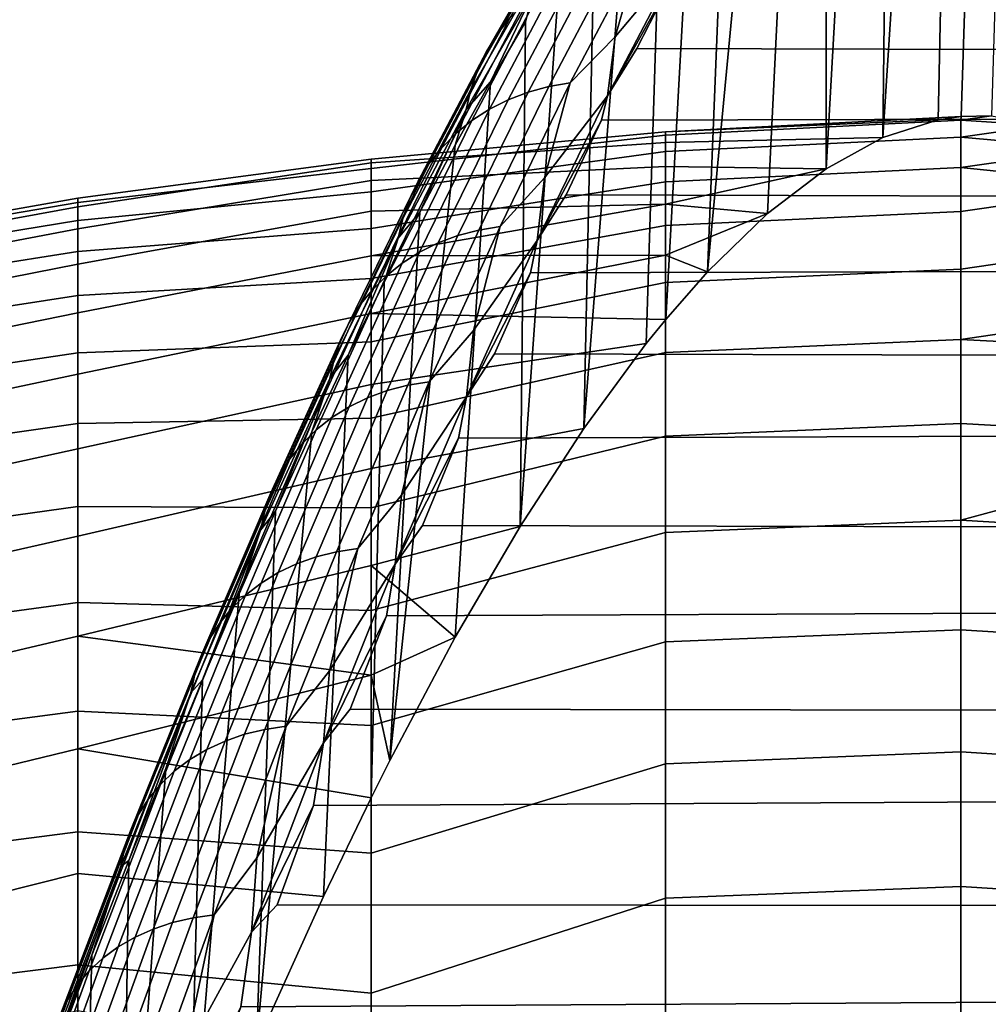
# Model space of a CAD drawing. Header units: metres. Extents: x -29 to 117, y -464 to 29.
# Tile 320 of 362: x 66.41 to 69.79, y 22.39 to 25.82. Entities that reach past the tile are written whole.
import ezdxf

# ---------------------------------------------------------------- set-up
doc = ezdxf.new("R2010")
doc.units = ezdxf.units.M
doc.layers.add('solid_24_501_056_XXX', color=7, linetype='CONTINUOUS')

msp = doc.modelspace()

# ---------------------------------------------------------------- linework, layer by layer
at = {"layer": 'solid_24_501_056_XXX'}
for points in [[(69.862976, 27.534876, 53.000233), (69.800903, 25.487982, 51.648155), (69.695587, 25.485905, 52.266582), (69.760704, 27.505011, 53.577354)], [(69.760704, 27.505011, 53.577354), (69.695587, 25.485905, 52.266582), (69.614876, 25.474094, 52.731918), (69.656746, 27.462999, 54.154263)], [(69.656746, 27.462999, 54.154263), (69.614876, 25.474094, 52.731918), (69.422424, 25.412592, 53.81353), (69.551216, 27.408834, 54.730183)], [(69.525635, 27.462601, 54.948994), (69.551216, 27.408834, 54.730183), (69.422424, 25.412592, 53.81353), (69.444191, 27.342499, 55.304733)], [(69.444191, 27.342499, 55.304733), (69.422424, 25.412592, 53.81353), (69.224106, 25.303555, 54.889778), (69.335533, 27.263975, 55.878651)], [(69.225365, 27.173317, 56.451283), (69.335533, 27.263975, 55.878651), (69.224106, 25.303555, 54.889778)], [(69.225365, 27.173317, 56.451283), (69.224106, 25.303555, 54.889778), (69.020149, 25.147203, 55.959557), (69.113831, 27.070581, 57.021835)], [(69.113831, 27.070581, 57.021835), (69.020149, 25.147203, 55.959557), (68.811066, 24.943834, 57.020073), (69.000977, 26.955769, 57.59)], [(68.886681, 26.828806, 58.156487), (69.000977, 26.955769, 57.59), (68.811066, 24.943834, 57.020073)], [(68.886681, 26.828806, 58.156487), (68.811066, 24.943834, 57.020073), (68.664764, 24.777279, 57.741768), (68.771072, 26.689816, 58.720596)], [(68.771072, 26.689816, 58.720596), (68.664764, 24.777279, 57.741768), (68.597168, 24.693857, 58.069813), (68.654305, 26.53894, 59.281544)], [(68.654305, 26.53894, 59.281544), (68.597168, 24.693857, 58.069813), (68.378906, 24.397692, 59.106483), (68.53643, 26.376202, 59.839092)], [(68.417305, 26.201468, 60.393906), (68.53643, 26.376202, 59.839092), (68.378906, 24.397692, 59.106483)], [(68.314552, 26.18647, 61.567211), (68.078201, 25.774426, 62.613186), (68.122787, 25.830963, 62.647015), (68.359703, 26.243975, 61.598583)], [(68.703979, 26.021523, 62.993404), (68.731956, 26.213516, 62.513966), (68.574516, 26.062944, 62.84745), (68.488541, 25.764091, 63.57016)], [(68.275932, 26.124496, 61.535633), (68.040169, 25.713472, 62.579018), (68.078201, 25.774426, 62.613186), (68.314552, 26.18647, 61.567211)], [(68.417305, 26.201468, 60.393906), (68.378906, 24.397692, 59.106483), (68.156708, 24.056023, 60.128147), (68.297089, 26.014927, 60.945263)], [(68.244225, 26.05867, 61.504166), (68.009064, 25.64871, 62.544849), (68.040169, 25.713472, 62.579018), (68.275932, 26.124496, 61.535633)], [(68.219734, 25.989637, 61.473118), (67.985207, 25.580774, 62.511017), (68.009064, 25.64871, 62.544849), (68.244225, 26.05867, 61.504166)], [(68.426651, 26.02969, 62.79966), (68.184708, 25.570795, 63.83923), (68.257172, 25.590475, 63.865513), (68.499382, 26.049887, 62.824772)], [(68.499382, 26.049887, 62.824772), (68.257172, 25.590475, 63.865513), (68.332085, 25.60313, 63.889103), (68.574516, 26.062944, 62.84745)], [(68.574516, 26.062944, 62.84745), (68.332085, 25.60313, 63.889103), (68.488541, 25.764091, 63.57016)], [(115.541519, 25.587358, 63.969894), (115.443054, 26.049997, 62.926033), (68.686119, 25.962095, 63.133389), (68.563835, 25.723642, 63.674004)], [(68.357018, 26.002556, 62.772366), (68.11541, 25.544287, 63.810516), (68.184708, 25.570795, 63.83923), (68.426651, 26.02969, 62.79966)], [(68.202705, 25.918083, 61.442795), (68.297089, 26.014927, 60.945263), (68.156708, 24.056023, 60.128147), (68.175941, 25.81679, 61.492363)], [(68.461586, 25.558029, 64.031754), (68.686119, 25.962095, 63.133389), (68.703979, 26.021523, 62.993404)], [(68.461586, 25.558029, 64.031754), (68.703979, 26.021523, 62.993404), (68.488541, 25.764091, 63.57016)], [(68.202705, 25.918083, 61.442795), (67.968819, 25.51034, 62.477856), (67.985207, 25.580774, 62.511017), (68.219734, 25.989637, 61.473118)], [(68.291191, 25.96875, 62.743156), (68.049965, 25.511211, 63.779652), (68.11541, 25.544287, 63.810516), (68.357018, 26.002556, 62.772366)], [(68.22982, 25.928608, 62.712322), (67.989029, 25.471895, 63.746948), (68.049965, 25.511211, 63.779652), (68.291191, 25.96875, 62.743156)], [(68.461586, 25.558029, 64.031754), (68.563835, 25.723642, 63.674004), (68.686119, 25.962095, 63.133389)], [(68.1735, 25.882528, 62.680168), (67.933189, 25.426729, 63.712723), (67.989029, 25.471895, 63.746948), (68.22982, 25.928608, 62.712322)], [(68.202705, 25.918083, 61.442795), (68.053886, 25.607063, 62.035069), (67.968819, 25.51034, 62.477856)], [(68.202705, 25.918083, 61.442795), (68.175941, 25.81679, 61.492363), (68.053886, 25.607063, 62.035069)], [(68.122787, 25.830963, 62.647015), (67.883003, 25.37616, 63.677315), (67.933189, 25.426729, 63.712723), (68.1735, 25.882528, 62.680168)], [(68.078201, 25.774426, 62.613186), (67.838974, 25.320684, 63.641079), (67.883003, 25.37616, 63.677315), (68.122787, 25.830963, 62.647015)], [(68.175941, 25.81679, 61.492363), (68.156708, 24.056023, 60.128147), (67.930939, 23.669304, 61.133041), (68.053886, 25.607063, 62.035069)], [(68.040169, 25.713472, 62.579018), (67.801537, 25.260855, 63.60437), (67.838974, 25.320684, 63.641079), (68.078201, 25.774426, 62.613186)], [(68.461586, 25.558029, 64.031754), (68.488541, 25.764091, 63.57016), (68.332085, 25.60313, 63.889103), (68.242439, 25.272345, 64.606651)], [(68.009064, 25.64871, 62.544849), (67.771049, 25.19726, 63.567551), (67.801537, 25.260855, 63.60437), (68.040169, 25.713472, 62.579018)], [(68.461586, 25.558029, 64.031754), (68.44091, 25.473871, 64.209656), (115.541519, 25.587358, 63.969894), (68.563835, 25.723642, 63.674004)], [(67.985207, 25.580774, 62.511017), (67.747826, 25.130531, 63.530983), (67.771049, 25.19726, 63.567551), (68.009064, 25.64871, 62.544849)], [(68.053886, 25.607063, 62.035069), (67.930939, 23.669304, 61.133041), (67.702148, 23.238573, 62.118824), (67.930809, 25.385578, 62.573963)], [(67.968819, 25.51034, 62.477856), (68.053886, 25.607063, 62.035069), (67.930809, 25.385578, 62.573963)], [(68.257172, 25.590475, 63.865513), (68.012436, 25.089687, 64.886353), (68.087143, 25.101906, 64.910835), (68.332085, 25.60313, 63.889103)], [(68.332085, 25.60313, 63.889103), (68.087143, 25.101906, 64.910835), (68.242439, 25.272345, 64.606651)], [(67.968819, 25.51034, 62.477856), (67.732094, 25.061327, 63.495037), (67.747826, 25.130531, 63.530983), (67.985207, 25.580774, 62.511017)], [(68.11541, 25.544287, 63.810516), (67.871284, 25.044743, 64.828827), (67.940247, 25.07057, 64.858925), (68.184708, 25.570795, 63.83923)], [(68.184708, 25.570795, 63.83923), (67.940247, 25.07057, 64.858925), (68.012436, 25.089687, 64.886353), (68.257172, 25.590475, 63.865513)], [(115.6269, 25.08449, 64.991165), (115.541519, 25.587358, 63.969894), (68.44091, 25.473871, 64.209656), (68.317291, 25.212875, 64.740105)], [(68.049965, 25.511211, 63.779652), (67.806229, 25.012463, 64.796341), (67.871284, 25.044743, 64.828827), (68.11541, 25.544287, 63.810516)], [(68.216728, 25.053354, 65.050095), (68.44091, 25.473871, 64.209656), (68.461586, 25.558029, 64.031754)], [(68.216728, 25.053354, 65.050095), (68.461586, 25.558029, 64.031754), (68.242439, 25.272345, 64.606651)], [(67.968819, 25.51034, 62.477856), (67.806854, 25.152613, 63.108326), (67.732094, 25.061327, 63.495037)], [(67.989029, 25.471895, 63.746948), (67.745728, 24.974047, 64.761803), (67.806229, 25.012463, 64.796341), (68.049965, 25.511211, 63.779652)], [(67.968819, 25.51034, 62.477856), (67.930809, 25.385578, 62.573963), (67.806854, 25.152613, 63.108326)], [(67.933189, 25.426729, 63.712723), (67.690376, 24.929876, 64.725548), (67.745728, 24.974047, 64.761803), (67.989029, 25.471895, 63.746948)], [(68.216728, 25.053354, 65.050095), (68.317291, 25.212875, 64.740105), (68.44091, 25.473871, 64.209656)], [(69.69474, 25.473728, 51.168877), (68.664307, 25.421457, 51.206463), (68.664307, 25.432026, 52.303841), (69.695587, 25.485905, 52.266582)], [(69.614876, 25.474094, 52.731918), (69.695587, 25.485905, 52.266582), (68.664307, 25.432026, 52.303841)], [(69.422424, 25.412592, 53.81353), (69.614876, 25.474094, 52.731918), (68.664307, 25.432026, 52.303841), (68.664307, 25.395243, 53.400654)], [(69.69474, 25.414301, 50.072594), (68.664307, 25.363562, 50.110561), (68.664307, 25.421457, 51.206463), (69.69474, 25.473728, 51.168877)], [(69.800903, 25.487982, 51.648155), (69.69474, 25.473728, 51.168877), (69.695587, 25.485905, 52.266582)], [(69.800903, 25.487982, 51.648155), (69.98037, 25.454151, 50.563019), (69.69474, 25.473728, 51.168877)], [(69.98037, 25.454151, 50.563019), (69.69474, 25.414301, 50.072594), (69.69474, 25.473728, 51.168877)], [(68.664307, 25.432026, 52.303841), (68.664307, 25.421457, 51.206463), (67.636871, 25.3041, 50.67524), (67.636871, 25.3377, 51.768684)], [(68.664307, 25.395243, 53.400654), (68.664307, 25.432026, 52.303841), (67.636871, 25.3377, 51.768684), (67.636871, 25.32407, 52.86256)], [(67.883003, 25.37616, 63.677315), (67.640724, 24.880388, 64.687935), (67.690376, 24.929876, 64.725548), (67.933189, 25.426729, 63.712723)], [(69.98037, 25.454151, 50.563019), (70.152702, 25.372793, 49.480019), (69.69474, 25.414301, 50.072594)], [(68.664307, 25.421457, 51.206463), (68.664307, 25.363562, 50.110561), (67.636871, 25.223337, 49.584267), (67.636871, 25.3041, 50.67524)], [(68.664307, 25.311182, 54.494862), (68.664307, 25.395243, 53.400654), (67.636871, 25.32407, 52.86256), (67.636871, 25.263237, 53.95483)], [(69.69474, 25.307716, 48.979885), (68.664307, 25.258444, 49.018177), (68.664307, 25.363562, 50.110561), (69.69474, 25.414301, 50.072594)], [(69.224106, 25.303555, 54.889778), (69.422424, 25.412592, 53.81353), (68.664307, 25.395243, 53.400654), (68.664307, 25.311182, 54.494862)], [(70.152702, 25.372793, 49.480019), (69.69474, 25.307716, 48.979885), (69.69474, 25.414301, 50.072594)], [(67.838974, 25.320684, 63.641079), (67.59726, 24.826071, 64.649338), (67.640724, 24.880388, 64.687935), (67.883003, 25.37616, 63.677315)], [(68.664307, 25.363562, 50.110561), (68.664307, 25.258444, 49.018177), (67.636871, 25.095558, 48.497791), (67.636871, 25.223337, 49.584267)], [(67.806854, 25.152613, 63.108326), (67.930809, 25.385578, 62.573963), (67.702148, 23.238573, 62.118824)], [(70.152702, 25.372793, 49.480019), (70.317802, 25.243877, 48.399685), (69.69474, 25.307716, 48.979885)], [(67.636871, 25.3041, 50.67524), (66.614128, 25.185856, 51.092991), (66.614128, 25.201582, 52.174118), (67.636871, 25.3377, 51.768684)], [(67.636871, 25.3377, 51.768684), (66.614128, 25.201582, 52.174118), (66.614128, 25.170919, 53.254925), (67.636871, 25.32407, 52.86256)], [(67.636871, 25.32407, 52.86256), (66.614128, 25.170919, 53.254925), (66.614128, 25.093927, 54.333424), (67.636871, 25.263237, 53.95483)], [(67.801537, 25.260855, 63.60437), (67.560417, 24.767462, 64.610138), (67.59726, 24.826071, 64.649338), (67.838974, 25.320684, 63.641079)], [(67.636871, 25.223337, 49.584267), (66.614128, 25.123774, 50.013531), (66.614128, 25.185856, 51.092991), (67.636871, 25.3041, 50.67524)], [(68.664307, 25.179995, 55.584423), (68.664307, 25.311182, 54.494862), (67.636871, 25.263237, 53.95483), (67.636871, 25.155315, 55.043453)], [(69.224106, 25.303555, 54.889778), (68.664307, 25.311182, 54.494862), (68.664307, 25.179995, 55.584423)], [(69.69474, 25.154171, 47.89278), (68.664307, 25.106298, 47.931343), (68.664307, 25.258444, 49.018177), (69.69474, 25.307716, 48.979885)], [(69.020149, 25.147203, 55.959557), (69.224106, 25.303555, 54.889778), (68.664307, 25.179995, 55.584423)], [(70.317802, 25.243877, 48.399685), (69.69474, 25.154171, 47.89278), (69.69474, 25.307716, 48.979885)], [(67.636871, 25.263237, 53.95483), (66.614128, 25.093927, 54.333424), (66.614128, 24.970745, 55.407627), (67.636871, 25.155315, 55.043453)], [(67.771049, 25.19726, 63.567551), (67.530556, 24.705141, 64.570724), (67.560417, 24.767462, 64.610138), (67.801537, 25.260855, 63.60437)], [(68.664307, 25.258444, 49.018177), (68.664307, 25.106298, 47.931343), (67.636871, 24.921003, 47.417847), (67.636871, 25.095558, 48.497791)], [(68.216728, 25.053354, 65.050095), (68.242439, 25.272345, 64.606651), (68.087143, 25.101906, 64.910835), (67.994049, 24.739134, 65.621849)], [(67.636871, 25.095558, 48.497791), (66.614128, 25.015446, 48.937729), (66.614128, 25.123774, 50.013531), (67.636871, 25.223337, 49.584267)], [(70.317802, 25.243877, 48.399685), (70.475113, 25.067905, 47.325722), (69.69474, 24.953951, 46.813297), (69.69474, 25.154171, 47.89278)], [(66.614128, 25.185856, 51.092991), (65.597748, 25.012846, 51.241402), (65.597748, 25.022272, 52.322258), (66.614128, 25.201582, 52.174118)], [(66.614128, 25.201582, 52.174118), (65.597748, 25.022272, 52.322258), (65.597748, 24.985014, 53.402512), (66.614128, 25.170919, 53.254925)], [(66.614128, 25.123774, 50.013531), (65.597748, 24.956753, 50.161961), (65.597748, 25.012846, 51.241402), (66.614128, 25.185856, 51.092991)], [(67.747826, 25.130531, 63.530983), (67.507973, 24.639725, 64.531479), (67.530556, 24.705141, 64.570724), (67.771049, 25.19726, 63.567551)], [(68.216728, 25.053354, 65.050095), (68.192917, 24.940754, 65.265137), (115.6269, 25.08449, 64.991165), (68.317291, 25.212875, 64.740105)], [(66.614128, 25.170919, 53.254925), (65.597748, 24.985014, 53.402512), (65.597748, 24.90114, 54.480152), (66.614128, 25.093927, 54.333424)], [(67.636871, 25.155315, 55.043453), (66.614128, 24.970745, 55.407627), (66.614128, 24.801601, 56.475555), (67.636871, 25.000505, 56.126408)], [(68.664307, 25.179995, 55.584423), (67.636871, 25.155315, 55.043453), (67.636871, 25.000505, 56.126408)], [(69.020149, 25.147203, 55.959557), (68.664307, 25.179995, 55.584423), (67.636871, 25.000505, 56.126408), (68.664307, 25.001928, 56.667309)], [(67.806854, 25.152613, 63.108326), (67.702148, 23.238573, 62.118824), (67.637184, 23.109333, 62.392899), (67.682213, 24.908463, 63.63739)], [(67.732094, 25.061327, 63.495037), (67.806854, 25.152613, 63.108326), (67.682213, 24.908463, 63.63739)], [(69.69474, 24.953951, 46.813297), (68.664307, 24.907413, 46.852085), (68.664307, 25.106298, 47.931343), (69.69474, 25.154171, 47.89278)], [(66.614128, 25.015446, 48.937729), (65.597748, 24.854099, 49.085945), (65.597748, 24.956753, 50.161961), (66.614128, 25.123774, 50.013531)], [(67.732094, 25.061327, 63.495037), (67.492889, 24.571861, 64.492805), (67.507973, 24.639725, 64.531479), (67.747826, 25.130531, 63.530983)], [(68.811066, 24.943834, 57.020073), (69.020149, 25.147203, 55.959557), (68.664307, 25.001928, 56.667309)], [(66.614128, 25.093927, 54.333424), (65.597748, 24.90114, 54.480152), (65.597748, 24.770809, 55.553162), (66.614128, 24.970745, 55.407627)], [(67.636871, 24.921003, 47.417847), (66.614128, 24.861073, 47.867561), (66.614128, 25.015446, 48.937729), (67.636871, 25.095558, 48.497791)], [(68.664307, 25.106298, 47.931343), (68.664307, 24.907413, 46.852085), (67.636871, 24.699997, 46.346443), (67.636871, 24.921003, 47.417847)], [(67.940247, 25.07057, 64.858925), (67.693665, 24.529854, 65.857193), (67.765572, 24.548363, 65.885742), (68.012436, 25.089687, 64.886353)], [(68.012436, 25.089687, 64.886353), (67.765572, 24.548363, 65.885742), (67.840065, 24.560108, 65.911095), (68.087143, 25.101906, 64.910835)], [(68.087143, 25.101906, 64.910835), (67.840065, 24.560108, 65.911095), (67.994049, 24.739134, 65.621849)], [(115.698448, 24.542198, 65.989052), (115.6269, 25.08449, 64.991165), (68.192917, 24.940754, 65.265137), (68.067963, 24.657635, 65.784477)], [(67.732094, 25.061327, 63.495037), (67.556892, 24.653124, 64.161087), (67.492889, 24.571861, 64.492805)], [(67.732094, 25.061327, 63.495037), (67.682213, 24.908463, 63.63739), (67.556892, 24.653124, 64.161087)], [(67.871284, 25.044743, 64.828827), (67.625038, 24.504763, 65.825729), (67.693665, 24.529854, 65.857193), (67.940247, 25.07057, 64.858925)], [(67.96978, 24.508337, 66.046883), (68.192917, 24.940754, 65.265137), (68.216728, 25.053354, 65.050095)], [(67.96978, 24.508337, 66.046883), (68.216728, 25.053354, 65.050095), (67.994049, 24.739134, 65.621849)], [(70.475113, 25.067905, 47.325722), (70.62458, 24.844887, 46.25848), (69.69474, 24.707428, 45.743443), (69.69474, 24.953951, 46.813297)], [(66.614128, 24.861073, 47.867561), (65.597748, 24.705074, 48.015369), (65.597748, 24.854099, 49.085945), (66.614128, 25.015446, 48.937729)], [(67.745728, 24.974047, 64.761803), (67.500313, 24.435896, 65.755333), (67.560371, 24.473341, 65.791664), (67.806229, 25.012463, 64.796341)], [(67.806229, 25.012463, 64.796341), (67.560371, 24.473341, 65.791664), (67.625038, 24.504763, 65.825729), (67.871284, 25.044743, 64.828827)], [(67.636871, 25.000505, 56.126408), (66.614128, 24.801601, 56.475555), (66.614128, 24.586805, 57.535248), (67.636871, 24.799095, 57.201668)], [(68.664307, 25.001928, 56.667309), (67.636871, 25.000505, 56.126408), (67.636871, 24.799095, 57.201668)], [(68.811066, 24.943834, 57.020073), (68.664307, 25.001928, 56.667309), (67.636871, 24.799095, 57.201668), (68.664764, 24.777279, 57.741768)], [(66.614128, 24.970745, 55.407627), (65.597748, 24.770809, 55.553162), (65.597748, 24.594263, 56.619545), (66.614128, 24.801601, 56.475555)], [(67.690376, 24.929876, 64.725548), (67.44545, 24.392801, 65.717087), (67.500313, 24.435896, 65.755333), (67.745728, 24.974047, 64.761803)], [(69.69474, 24.707428, 45.743443), (68.664307, 24.662153, 45.782413), (68.664307, 24.907413, 46.852085), (69.69474, 24.953951, 46.813297)], [(67.636871, 24.699997, 46.346443), (66.614128, 24.660942, 46.805004), (66.614128, 24.861073, 47.867561), (67.636871, 24.921003, 47.417847)], [(67.640724, 24.880388, 64.687935), (67.396332, 24.344481, 65.677322), (67.44545, 24.392801, 65.717087), (67.690376, 24.929876, 64.725548)], [(67.682213, 24.908463, 63.63739), (67.637184, 23.109333, 62.392899), (67.470604, 22.764254, 63.084229), (67.556892, 24.653124, 64.161087)], [(67.96978, 24.508337, 66.046883), (68.067963, 24.657635, 65.784477), (68.192917, 24.940754, 65.265137)], [(67.59726, 24.826071, 64.649338), (67.353439, 24.291414, 65.636421), (67.396332, 24.344481, 65.677322), (67.640724, 24.880388, 64.687935)], [(68.664307, 24.907413, 46.852085), (68.664307, 24.662153, 45.782413), (67.636871, 24.432949, 45.28558), (67.636871, 24.699997, 46.346443)], [(66.614128, 24.660942, 46.805004), (65.597748, 24.509956, 46.952229), (65.597748, 24.705074, 48.015369), (66.614128, 24.861073, 47.867561)], [(70.62458, 24.844887, 46.25848), (70.727333, 24.655066, 45.494167), (69.69474, 24.707428, 45.743443)], [(67.560417, 24.767462, 64.610138), (67.317192, 24.234123, 65.59478), (67.353439, 24.291414, 65.636421), (67.59726, 24.826071, 64.649338)], [(66.614128, 24.801601, 56.475555), (65.597748, 24.594263, 56.619545), (65.597748, 24.37183, 57.677307), (66.614128, 24.586805, 57.535248)], [(67.636871, 24.799095, 57.201668), (66.614128, 24.586805, 57.535248), (66.614128, 24.326756, 58.584755), (67.636871, 24.551462, 58.267231)], [(68.597168, 24.693857, 58.069813), (68.664764, 24.777279, 57.741768), (67.636871, 24.799095, 57.201668), (67.636871, 24.551462, 58.267231)], [(67.530556, 24.705141, 64.570724), (67.287964, 24.173178, 65.552826), (67.317192, 24.234123, 65.59478), (67.560417, 24.767462, 64.610138)], [(67.96978, 24.508337, 66.046883), (67.994049, 24.739134, 65.621849), (67.840065, 24.560108, 65.911095), (67.743759, 24.165321, 66.614143)], [(67.507973, 24.639725, 64.531479), (67.266022, 24.109179, 65.510971), (67.287964, 24.173178, 65.552826), (67.530556, 24.705141, 64.570724)], [(69.69474, 24.41506, 44.685192), (68.664307, 24.370979, 44.724316), (68.664307, 24.662153, 45.782413), (69.69474, 24.707428, 45.743443)], [(70.726494, 24.357141, 44.454914), (69.69474, 24.41506, 44.685192), (69.69474, 24.707428, 45.743443), (70.727333, 24.655066, 45.494167)], [(67.636871, 24.432949, 45.28558), (66.614128, 24.415417, 45.752007), (66.614128, 24.660942, 46.805004), (67.636871, 24.699997, 46.346443)], [(68.597168, 24.693857, 58.069813), (67.636871, 24.551462, 58.267231), (67.636871, 24.258066, 59.321114), (68.378906, 24.397692, 59.106483)], [(66.614128, 24.415417, 45.752007), (65.597748, 24.26911, 45.898506), (65.597748, 24.509956, 46.952229), (66.614128, 24.660942, 46.805004)], [(67.556892, 24.653124, 64.161087), (67.470604, 22.764254, 63.084229), (67.236961, 22.247765, 64.026611), (67.430763, 24.386396, 64.679939)], [(67.492889, 24.571861, 64.492805), (67.251602, 24.042759, 65.46962), (67.266022, 24.109179, 65.510971), (67.507973, 24.639725, 64.531479)], [(67.492889, 24.571861, 64.492805), (67.556892, 24.653124, 64.161087), (67.430763, 24.386396, 64.679939)], [(68.664307, 24.662153, 45.782413), (68.664307, 24.370979, 44.724316), (67.636871, 24.120361, 44.237228), (67.636871, 24.432949, 45.28558)], [(67.96978, 24.508337, 66.046883), (67.942596, 24.363657, 66.297852), (115.698448, 24.542198, 65.989052), (68.067963, 24.657635, 65.784477)], [(66.614128, 24.586805, 57.535248), (65.597748, 24.37183, 57.677307), (65.597748, 24.103928, 58.72448), (66.614128, 24.326756, 58.584755)], [(67.492889, 24.571861, 64.492805), (67.304016, 24.108625, 65.193214), (67.251602, 24.042759, 65.46962)], [(67.492889, 24.571861, 64.492805), (67.430763, 24.386396, 64.679939), (67.304016, 24.108625, 65.193214)], [(67.636871, 24.551462, 58.267231), (66.614128, 24.326756, 58.584755), (66.614128, 24.021929, 59.622139), (67.636871, 24.258066, 59.321114)], [(67.625038, 24.504763, 65.825729), (67.377037, 23.925186, 66.799675), (67.445328, 23.949488, 66.832466), (67.693665, 24.529854, 65.857193)], [(67.693665, 24.529854, 65.857193), (67.445328, 23.949488, 66.832466), (67.516968, 23.967346, 66.862114), (67.765572, 24.548363, 65.885742)], [(67.765572, 24.548363, 65.885742), (67.516968, 23.967346, 66.862114), (67.591232, 23.978586, 66.888313), (67.840065, 24.560108, 65.911095)], [(67.840065, 24.560108, 65.911095), (67.591232, 23.978586, 66.888313), (67.743759, 24.165321, 66.614143)], [(115.756126, 23.961636, 66.962082), (115.698448, 24.542198, 65.989052), (67.942596, 24.363657, 66.297852), (67.816757, 24.058933, 66.805061)], [(67.560371, 24.473341, 65.791664), (67.312775, 23.894684, 66.764061), (67.377037, 23.925186, 66.799675), (67.625038, 24.504763, 65.825729)], [(67.721123, 23.923817, 67.020561), (67.942596, 24.363657, 66.297852), (67.96978, 24.508337, 66.046883)], [(67.721123, 23.923817, 67.020561), (67.96978, 24.508337, 66.046883), (67.743759, 24.165321, 66.614143)], [(67.500313, 24.435896, 65.755333), (67.253159, 23.858282, 66.725983), (67.312775, 23.894684, 66.764061), (67.560371, 24.473341, 65.791664)], [(67.636871, 24.120361, 44.237228), (66.614128, 24.124952, 44.71051), (66.614128, 24.415417, 45.752007), (67.636871, 24.432949, 45.28558)], [(67.44545, 24.392801, 65.717087), (67.198792, 23.816339, 66.685806), (67.253159, 23.858282, 66.725983), (67.500313, 24.435896, 65.755333)], [(66.614128, 24.124952, 44.71051), (65.597748, 23.982985, 44.856167), (65.597748, 24.26911, 45.898506), (66.614128, 24.415417, 45.752007)], [(67.396332, 24.344481, 65.677322), (67.150208, 23.769272, 66.643929), (67.198792, 23.816339, 66.685806), (67.44545, 24.392801, 65.717087)], [(68.378906, 24.397692, 59.106483), (67.636871, 24.258066, 59.321114), (67.636871, 23.919455, 60.361351), (68.156708, 24.056023, 60.128147)], [(69.69474, 24.077387, 43.640514), (68.664307, 24.034431, 43.679764), (68.664307, 24.370979, 44.724316), (69.69474, 24.41506, 44.685192)], [(70.726494, 24.357141, 44.454914), (69.69474, 24.077387, 43.640514), (69.69474, 24.41506, 44.685192)], [(67.304016, 24.108625, 65.193214), (67.430763, 24.386396, 64.679939), (67.236961, 22.247765, 64.026611)], [(68.664307, 24.370979, 44.724316), (68.664307, 24.034431, 43.679764), (67.636871, 23.762815, 43.203346), (67.636871, 24.120361, 44.237228)], [(67.721123, 23.923817, 67.020561), (67.816757, 24.058933, 66.805061), (67.942596, 24.363657, 66.297852)], [(66.614128, 24.326756, 58.584755), (65.597748, 24.103928, 58.72448), (65.597748, 23.791054, 59.759106), (66.614128, 24.021929, 59.622139)], [(67.353439, 24.291414, 65.636421), (67.107887, 23.717545, 66.600777), (67.150208, 23.769272, 66.643929), (67.396332, 24.344481, 65.677322)], [(70.898361, 24.260237, 44.155804), (70.726494, 24.015518, 43.429493), (69.69474, 24.077387, 43.640514), (70.726494, 24.357141, 44.454914)], [(67.317192, 24.234123, 65.59478), (67.07225, 23.661669, 66.556763), (67.107887, 23.717545, 66.600777), (67.353439, 24.291414, 65.636421)], [(67.636871, 24.258066, 59.321114), (66.614128, 24.021929, 59.622139), (66.614128, 23.672886, 60.645493), (67.636871, 23.919455, 60.361351)], [(67.287964, 24.173178, 65.552826), (67.04364, 23.602198, 66.512329), (67.07225, 23.661669, 66.556763), (67.317192, 24.234123, 65.59478)], [(67.266022, 24.109179, 65.510971), (67.022354, 23.539719, 66.467918), (67.04364, 23.602198, 66.512329), (67.287964, 24.173178, 65.552826)], [(67.721123, 23.923817, 67.020561), (67.743759, 24.165321, 66.614143), (67.591232, 23.978586, 66.888313), (67.491966, 23.551819, 67.581985)], [(66.614128, 23.790083, 43.68243), (65.597748, 23.652115, 43.827156), (65.597748, 23.982985, 44.856167), (66.614128, 24.124952, 44.71051)], [(67.636871, 23.762815, 43.203346), (66.614128, 23.790083, 43.68243), (66.614128, 24.124952, 44.71051), (67.636871, 24.120361, 44.237228)], [(67.304016, 24.108625, 65.193214), (67.236961, 22.247765, 64.026611), (67.001419, 21.68947, 64.945099), (67.176819, 23.820173, 65.700157)], [(67.251602, 24.042759, 65.46962), (67.008598, 23.47485, 66.423965), (67.022354, 23.539719, 66.467918), (67.266022, 24.109179, 65.510971)], [(67.251602, 24.042759, 65.46962), (67.304016, 24.108625, 65.193214), (67.176819, 23.820173, 65.700157)], [(67.930939, 23.669304, 61.133041), (68.156708, 24.056023, 60.128147), (67.636871, 23.919455, 60.361351)], [(67.721123, 23.923817, 67.020561), (67.690392, 23.743587, 67.305878), (115.756126, 23.961636, 66.962082), (67.816757, 24.058933, 66.805061)], [(69.69474, 23.695038, 42.611351), (68.664307, 23.653137, 42.650703), (68.664307, 24.034431, 43.679764), (69.69474, 24.077387, 43.640514)], [(70.726494, 23.630745, 42.419472), (69.69474, 23.695038, 42.611351), (69.69474, 24.077387, 43.640514), (70.726494, 24.015518, 43.429493)], [(66.614128, 24.021929, 59.622139), (65.597748, 23.791054, 59.759106), (65.597748, 23.433792, 60.779255), (66.614128, 23.672886, 60.645493)], [(67.251602, 24.042759, 65.46962), (67.049156, 23.520983, 66.200806), (67.008598, 23.47485, 66.423965)], [(67.251602, 24.042759, 65.46962), (67.176819, 23.820173, 65.700157), (67.049156, 23.520983, 66.200806)], [(68.664307, 24.034431, 43.679764), (68.664307, 23.653137, 42.650703), (67.636871, 23.360975, 42.18586), (67.636871, 23.762815, 43.203346)], [(67.377037, 23.925186, 66.799675), (67.127686, 23.306948, 67.749176), (67.195641, 23.330406, 67.783257), (67.445328, 23.949488, 66.832466)], [(67.445328, 23.949488, 66.832466), (67.195641, 23.330406, 67.783257), (67.266991, 23.34757, 67.813965), (67.516968, 23.967346, 66.862114)], [(67.516968, 23.967346, 66.862114), (67.266991, 23.34757, 67.813965), (67.341049, 23.358271, 67.841003), (67.591232, 23.978586, 66.888313)], [(67.591232, 23.978586, 66.888313), (67.341049, 23.358271, 67.841003), (67.491966, 23.551819, 67.581985)], [(115.79953, 23.343454, 67.909683), (115.756126, 23.961636, 66.962082), (67.690392, 23.743587, 67.305878), (67.563675, 23.417774, 67.800049)], [(67.930939, 23.669304, 61.133041), (67.636871, 23.919455, 60.361351), (66.614128, 23.672886, 60.645493), (67.636871, 23.536259, 61.386002)], [(67.312775, 23.894684, 66.764061), (67.063812, 23.277426, 67.712059), (67.127686, 23.306948, 67.749176), (67.377037, 23.925186, 66.799675)], [(67.471153, 23.300739, 67.969666), (67.690392, 23.743587, 67.305878), (67.721123, 23.923817, 67.020561)], [(67.471153, 23.300739, 67.969666), (67.721123, 23.923817, 67.020561), (67.491966, 23.551819, 67.581985)], [(67.253159, 23.858282, 66.725983), (67.004646, 23.242134, 67.672272), (67.063812, 23.277426, 67.712059), (67.312775, 23.894684, 66.764061)], [(67.198792, 23.816339, 66.685806), (66.950775, 23.20142, 67.630203), (67.004646, 23.242134, 67.672272), (67.253159, 23.858282, 66.725983)], [(67.150208, 23.769272, 66.643929), (66.902733, 23.155687, 67.586281), (66.950775, 23.20142, 67.630203), (67.198792, 23.816339, 66.685806)], [(67.049156, 23.520983, 66.200806), (67.176819, 23.820173, 65.700157), (67.001419, 21.68947, 64.945099)], [(66.614128, 23.411423, 42.669659), (65.597748, 23.277117, 42.813393), (65.597748, 23.652115, 43.827156), (66.614128, 23.790083, 43.68243)], [(67.636871, 23.360975, 42.18586), (66.614128, 23.411423, 42.669659), (66.614128, 23.790083, 43.68243), (67.636871, 23.762815, 43.203346)], [(67.107887, 23.717545, 66.600777), (66.860985, 23.105389, 67.540932), (66.902733, 23.155687, 67.586281), (67.150208, 23.769272, 66.643929)], [(67.471153, 23.300739, 67.969666), (67.563675, 23.417774, 67.800049), (67.690392, 23.743587, 67.305878)], [(67.07225, 23.661669, 66.556763), (66.825958, 23.05102, 67.494606), (66.860985, 23.105389, 67.540932), (67.107887, 23.717545, 66.600777)], [(66.614128, 23.672886, 60.645493), (65.597748, 23.433792, 60.779255), (65.597748, 23.03281, 61.783024), (66.614128, 23.280268, 61.652931)], [(67.636871, 23.536259, 61.386002), (66.614128, 23.672886, 60.645493), (66.614128, 23.280268, 61.652931)], [(69.69474, 23.268723, 41.599609), (68.664307, 23.227804, 41.63905), (68.664307, 23.653137, 42.650703), (69.69474, 23.695038, 42.611351)], [(70.726494, 23.203518, 41.426662), (69.69474, 23.268723, 41.599609), (69.69474, 23.695038, 42.611351), (70.726494, 23.630745, 42.419472)], [(67.04364, 23.602198, 66.512329), (66.797989, 22.993118, 67.447762), (66.825958, 23.05102, 67.494606), (67.07225, 23.661669, 66.556763)], [(67.702148, 23.238573, 62.118824), (67.930939, 23.669304, 61.133041), (67.636871, 23.536259, 61.386002)], [(68.664307, 23.653137, 42.650703), (68.664307, 23.227804, 41.63905), (67.636871, 22.915592, 41.186668), (67.636871, 23.360975, 42.18586)], [(67.022354, 23.539719, 66.467918), (66.777351, 22.932261, 67.400864), (66.797989, 22.993118, 67.447762), (67.04364, 23.602198, 66.512329)], [(67.702148, 23.238573, 62.118824), (67.636871, 23.536259, 61.386002), (66.614128, 23.280268, 61.652931), (67.637184, 23.109333, 62.392899)], [(67.008598, 23.47485, 66.423965), (66.764259, 22.869043, 67.35437), (66.777351, 22.932261, 67.400864), (67.022354, 23.539719, 66.467918)], [(67.471153, 23.300739, 67.969666), (67.491966, 23.551819, 67.581985), (67.341049, 23.358271, 67.841003), (67.239067, 22.899664, 68.523911)], [(67.049156, 23.520983, 66.200806), (67.001419, 21.68947, 64.945099), (66.764709, 21.091181, 65.836884), (66.920937, 23.210854, 66.695564)], [(67.008598, 23.47485, 66.423965), (67.049156, 23.520983, 66.200806), (66.920937, 23.210854, 66.695564)], [(67.008598, 23.47485, 66.423965), (66.792343, 22.890223, 67.183754), (66.764259, 22.869043, 67.35437)], [(67.008598, 23.47485, 66.423965), (66.920937, 23.210854, 66.695564), (66.792343, 22.890223, 67.183754)], [(66.614128, 22.989672, 41.674065), (65.597748, 22.85869, 41.816769), (65.597748, 23.277117, 42.813393), (66.614128, 23.411423, 42.669659)], [(67.636871, 22.915592, 41.186668), (66.614128, 22.989672, 41.674065), (66.614128, 23.411423, 42.669659), (67.636871, 23.360975, 42.18586)], [(67.471153, 23.300739, 67.969666), (67.436783, 23.081654, 68.287315), (115.79953, 23.343454, 67.909683), (67.563675, 23.417774, 67.800049)], [(67.127686, 23.306948, 67.749176), (66.877365, 22.651073, 68.672806), (66.944977, 22.673639, 68.708145), (67.195641, 23.330406, 67.783257)], [(67.195641, 23.330406, 67.783257), (66.944977, 22.673639, 68.708145), (67.016052, 22.690069, 68.739891), (67.266991, 23.34757, 67.813965)], [(67.266991, 23.34757, 67.813965), (67.016052, 22.690069, 68.739891), (67.089882, 22.700197, 68.767731), (67.341049, 23.358271, 67.841003)], [(67.341049, 23.358271, 67.841003), (67.089882, 22.700197, 68.767731), (67.239067, 22.899664, 68.523911)], [(115.828644, 22.688797, 68.83046), (115.79953, 23.343454, 67.909683), (67.436783, 23.081654, 68.287315), (67.309654, 22.735367, 68.767479)], [(67.063812, 23.277426, 67.712059), (66.813889, 22.622591, 68.634224), (66.877365, 22.651073, 68.672806), (67.127686, 23.306948, 67.749176)], [(67.220245, 22.640129, 68.892761), (67.436783, 23.081654, 68.287315), (67.471153, 23.300739, 67.969666)], [(67.220245, 22.640129, 68.892761), (67.471153, 23.300739, 67.969666), (67.239067, 22.899664, 68.523911)], [(66.614128, 23.280268, 61.652931), (65.597748, 23.03281, 61.783024), (65.597748, 22.588856, 62.768543), (66.614128, 22.844801, 62.642605)], [(67.470604, 22.764254, 63.084229), (67.637184, 23.109333, 62.392899), (66.614128, 23.280268, 61.652931), (66.614128, 22.844801, 62.642605)], [(67.004646, 23.242134, 67.672272), (66.755173, 22.588476, 68.592773), (66.813889, 22.622591, 68.634224), (67.063812, 23.277426, 67.712059)], [(69.69474, 22.799229, 40.607162), (68.664307, 22.759228, 40.646683), (68.664307, 23.227804, 41.63905), (69.69474, 23.268723, 41.599609)], [(70.726494, 22.7346, 40.45285), (69.69474, 22.799229, 40.607162), (69.69474, 23.268723, 41.599609), (70.726494, 23.203518, 41.426662)], [(66.950775, 23.20142, 67.630203), (66.701797, 22.549065, 68.548874), (66.755173, 22.588476, 68.592773), (67.004646, 23.242134, 67.672272)], [(68.664307, 23.227804, 41.63905), (68.664307, 22.759228, 40.646683), (67.636871, 22.427496, 40.207634), (67.636871, 22.915592, 41.186668)], [(66.902733, 23.155687, 67.586281), (66.654297, 22.504747, 68.50296), (66.701797, 22.549065, 68.548874), (66.950775, 23.20142, 67.630203)], [(66.792343, 22.890223, 67.183754), (66.920937, 23.210854, 66.695564), (66.764709, 21.091181, 65.836884)], [(66.860985, 23.105389, 67.540932), (66.613129, 22.455963, 68.455482), (66.654297, 22.504747, 68.50296), (66.902733, 23.155687, 67.586281)], [(66.825958, 23.05102, 67.494606), (66.578705, 22.403193, 68.406906), (66.613129, 22.455963, 68.455482), (66.860985, 23.105389, 67.540932)], [(67.220245, 22.640129, 68.892761), (67.309654, 22.735367, 68.767479), (67.436783, 23.081654, 68.287315)], [(66.797989, 22.993118, 67.447762), (66.551369, 22.346958, 68.357712), (66.578705, 22.403193, 68.406906), (66.825958, 23.05102, 67.494606)], [(66.614128, 22.525606, 40.697475), (65.597748, 22.397615, 40.839142), (65.597748, 22.85869, 41.816769), (66.614128, 22.989672, 41.674065)], [(66.777351, 22.932261, 67.400864), (66.531395, 22.287817, 68.308395), (66.551369, 22.346958, 68.357712), (66.797989, 22.993118, 67.447762)], [(67.636871, 22.427496, 40.207634), (66.614128, 22.525606, 40.697475), (66.614128, 22.989672, 41.674065), (67.636871, 22.915592, 41.186668)], [(66.764259, 22.869043, 67.35437), (66.518974, 22.226353, 68.25943), (66.531395, 22.287817, 68.308395), (66.777351, 22.932261, 67.400864)], [(66.792343, 22.890223, 67.183754), (66.764709, 21.091181, 65.836884), (66.614258, 20.691708, 66.387589), (66.663544, 22.559534, 67.66465)], [(66.764259, 22.869043, 67.35437), (66.792343, 22.890223, 67.183754), (66.663544, 22.559534, 67.66465)], [(67.220245, 22.640129, 68.892761), (67.239067, 22.899664, 68.523911), (67.089882, 22.700197, 68.767731), (66.985466, 22.209921, 69.438454)], [(66.764259, 22.869043, 67.35437), (66.534523, 22.218683, 68.138374), (66.518974, 22.226353, 68.25943)], [(66.764259, 22.869043, 67.35437), (66.663544, 22.559534, 67.66465), (66.534523, 22.218683, 68.138374)], [(66.614128, 22.844801, 62.642605), (65.597748, 22.588856, 62.768543), (65.597748, 22.102758, 63.733971), (66.614128, 22.367285, 63.61269)], [(67.236961, 22.247765, 64.026611), (67.470604, 22.764254, 63.084229), (66.614128, 22.844801, 62.642605), (66.614128, 22.367285, 63.61269)], [(69.69474, 22.287432, 39.63586), (68.664307, 22.248278, 39.675457), (68.664307, 22.759228, 40.646683), (69.69474, 22.799229, 40.607162)], [(70.726494, 22.224834, 39.499783), (69.69474, 22.287432, 39.63586), (69.69474, 22.799229, 40.607162), (70.726494, 22.7346, 40.45285)], [(68.664307, 22.759228, 40.646683), (68.664307, 22.248278, 39.675457), (67.636871, 21.897596, 39.250576), (67.636871, 22.427496, 40.207634)], [(67.220245, 22.640129, 68.892761), (67.182228, 22.379049, 69.240334), (115.828644, 22.688797, 68.83046), (67.309654, 22.735367, 68.767479)], [(66.944977, 22.673639, 68.708145), (66.693733, 21.980221, 69.605705), (66.764526, 21.995874, 69.638458), (67.016052, 22.690069, 68.739891)], [(67.016052, 22.690069, 68.739891), (66.764526, 21.995874, 69.638458), (66.838142, 22.005398, 69.667076), (67.089882, 22.700197, 68.767731)], [(67.089882, 22.700197, 68.767731), (66.838142, 22.005398, 69.667076), (66.985466, 22.209921, 69.438454)], [(115.843224, 21.998198, 69.723892), (115.828644, 22.688797, 68.83046), (67.182228, 22.379049, 69.240334), (67.054688, 22.012886, 69.705635)], [(66.813889, 22.622591, 68.634224), (66.563385, 21.931211, 69.529144), (66.626465, 21.958597, 69.569153), (66.877365, 22.651073, 68.672806)], [(66.877365, 22.651073, 68.672806), (66.626465, 21.958597, 69.569153), (66.693733, 21.980221, 69.605705), (66.944977, 22.673639, 68.708145)], [(66.755173, 22.588476, 68.592773), (66.505119, 21.89834, 69.486092), (66.563385, 21.931211, 69.529144), (66.813889, 22.622591, 68.634224)], [(66.985466, 22.209921, 69.438454), (66.968788, 21.943018, 69.788452), (67.182228, 22.379049, 69.240334), (67.220245, 22.640129, 68.892761)], [(66.701797, 22.549065, 68.548874), (66.45224, 21.860304, 69.440414), (66.505119, 21.89834, 69.486092), (66.755173, 22.588476, 68.592773)], [(66.654297, 22.504747, 68.50296), (66.405273, 21.81748, 69.392563), (66.45224, 21.860304, 69.440414), (66.701797, 22.549065, 68.548874)], [(66.663544, 22.559534, 67.66465), (66.614258, 20.691708, 66.387589), (66.52697, 20.453182, 66.701401), (66.534523, 22.218683, 68.138374)], [(66.614128, 22.020077, 39.741688), (65.597748, 21.894754, 39.882339), (65.597748, 22.397615, 40.839142), (66.614128, 22.525606, 40.697475)], [(66.613129, 22.455963, 68.455482), (66.364693, 21.770294, 69.34301), (66.405273, 21.81748, 69.392563), (66.654297, 22.504747, 68.50296)], [(67.636871, 21.897596, 39.250576), (66.614128, 22.020077, 39.741688), (66.614128, 22.525606, 40.697475), (67.636871, 22.427496, 40.207634)], [(66.578705, 22.403193, 68.406906), (66.330879, 21.71921, 69.292252), (66.364693, 21.770294, 69.34301), (66.613129, 22.455963, 68.455482)], [(66.551369, 22.346958, 68.357712), (66.304184, 21.664736, 69.240784), (66.330879, 21.71921, 69.292252), (66.578705, 22.403193, 68.406906)]]:
    msp.add_3dface(points, dxfattribs=at)

doc.saveas('drawing.dxf')
